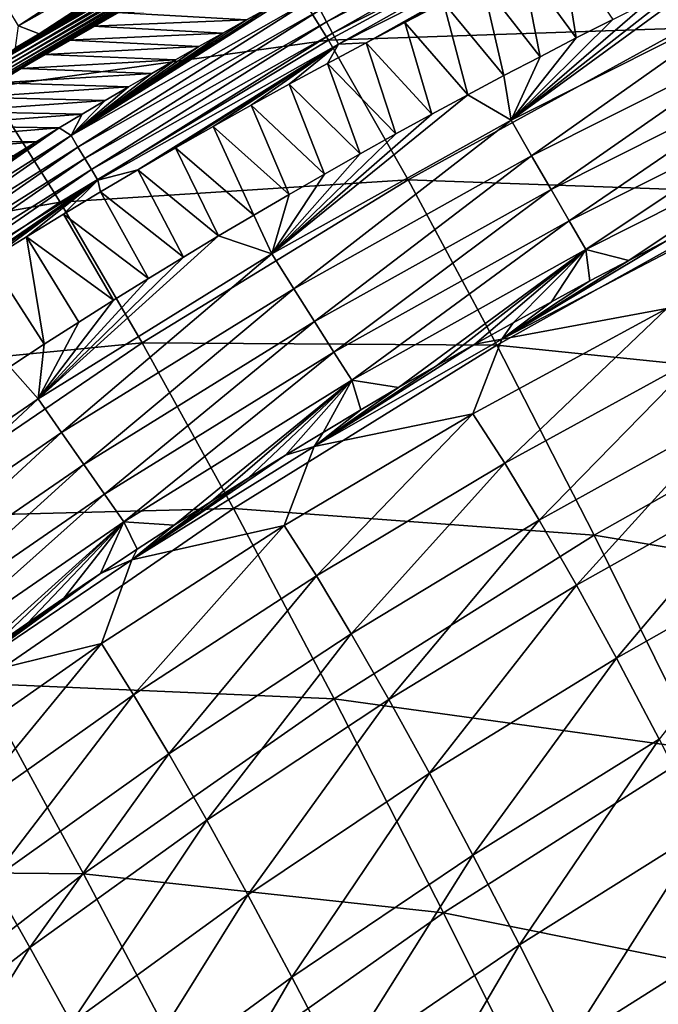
# Model space of a CAD drawing. Header units: millimetres. Extents: x -300 to 300, y -500 to 500.
# Tile 623 of 656: x -181 to -164, y 434 to 461. Entities that reach past the tile are written whole.
import ezdxf

# ---------------------------------------------------------------- set-up
doc = ezdxf.new("R2010")
doc.units = ezdxf.units.MM
doc.header["$LTSCALE"] = 81.481481
for name, color, linetype in [('20', 7, 'CONTINUOUS'), ('22', 7, 'CONTINUOUS'), ('24', 7, 'CONTINUOUS'), ('25', 7, 'CONTINUOUS'), ('28', 7, 'CONTINUOUS'), ('29', 7, 'CONTINUOUS'), ('31', 7, 'CONTINUOUS'), ('33', 7, 'CONTINUOUS')]:
    doc.layers.add(name, color=color, linetype=linetype)

msp = doc.modelspace()

# ---------------------------------------------------------------- linework, layer by layer
at = {"layer": '20', "color": 7, "linetype": 'CONTINUOUS'}
for points in [[(-172.758, 460.891, 21.439), (-165.065, 465.048, 21.524), (-174.7, 464.023, 16.342), (-172.758, 460.891, 21.439)], [(-172.758, 460.891, 21.439), (-162.936, 461.221, 26.346), (-165.065, 465.048, 21.524), (-172.758, 460.891, 21.439)], [(-162.936, 461.221, 26.346), (-155.033, 465.097, 26.446), (-165.065, 465.048, 21.524), (-162.936, 461.221, 26.346)], [(-182.161, 459.587, 16.275), (-174.7, 464.023, 16.342), (-183.873, 462.031, 10.901), (-182.161, 459.587, 16.275)], [(-182.161, 459.587, 16.275), (-172.758, 460.891, 21.439), (-174.7, 464.023, 16.342), (-182.161, 459.587, 16.275)], [(-170.559, 457.037, 26.243), (-162.936, 461.221, 26.346), (-172.758, 460.891, 21.439), (-170.559, 457.037, 26.243)], [(-170.559, 457.037, 26.243), (-160.573, 456.679, 30.882), (-162.936, 461.221, 26.346), (-170.559, 457.037, 26.243)], [(-180.169, 456.417, 21.351), (-172.758, 460.891, 21.439), (-182.161, 459.587, 16.275), (-180.169, 456.417, 21.351)], [(-180.169, 456.417, 21.351), (-170.559, 457.037, 26.243), (-172.758, 460.891, 21.439), (-180.169, 456.417, 21.351)], [(-189.338, 454.825, 16.207), (-180.169, 456.417, 21.351), (-182.161, 459.587, 16.275), (-189.338, 454.825, 16.207)], [(-177.906, 452.538, 26.137), (-170.559, 457.037, 26.243), (-180.169, 456.417, 21.351), (-177.906, 452.538, 26.137)], [(-177.906, 452.538, 26.137), (-168.113, 452.478, 30.763), (-170.559, 457.037, 26.243), (-177.906, 452.538, 26.137)], [(-168.113, 452.478, 30.763), (-160.573, 456.679, 30.882), (-170.559, 457.037, 26.243), (-168.113, 452.478, 30.763)], [(-168.113, 452.478, 30.763), (-157.984, 451.438, 35.14), (-160.573, 456.679, 30.882), (-168.113, 452.478, 30.763)], [(-187.302, 451.619, 21.261), (-180.169, 456.417, 21.351), (-189.338, 454.825, 16.207), (-187.302, 451.619, 21.261)], [(-187.302, 451.619, 21.261), (-177.906, 452.538, 26.137), (-180.169, 456.417, 21.351), (-187.302, 451.619, 21.261)], [(-184.981, 447.716, 26.027), (-177.906, 452.538, 26.137), (-187.302, 451.619, 21.261), (-184.981, 447.716, 26.027)], [(-184.981, 447.716, 26.027), (-175.382, 447.965, 30.641), (-177.906, 452.538, 26.137), (-184.981, 447.716, 26.027)], [(-175.382, 447.965, 30.641), (-168.113, 452.478, 30.763), (-177.906, 452.538, 26.137), (-175.382, 447.965, 30.641)], [(-175.382, 447.965, 30.641), (-165.427, 447.232, 35.008), (-168.113, 452.478, 30.763), (-175.382, 447.965, 30.641)], [(-165.427, 447.232, 35.008), (-157.984, 451.438, 35.14), (-168.113, 452.478, 30.763), (-165.427, 447.232, 35.008)], [(-165.427, 447.232, 35.008), (-155.177, 445.515, 39.129), (-157.984, 451.438, 35.14), (-165.427, 447.232, 35.008)], [(-182.386, 443.132, 30.514), (-175.382, 447.965, 30.641), (-184.981, 447.716, 26.027), (-182.386, 443.132, 30.514)], [(-182.386, 443.132, 30.514), (-172.606, 442.716, 34.872), (-175.382, 447.965, 30.641), (-182.386, 443.132, 30.514)], [(-172.606, 442.716, 34.872), (-165.427, 447.232, 35.008), (-175.382, 447.965, 30.641), (-172.606, 442.716, 34.872)], [(-172.606, 442.716, 34.872), (-162.51, 441.315, 38.986), (-165.427, 447.232, 35.008), (-172.606, 442.716, 34.872)], [(-162.51, 441.315, 38.986), (-155.177, 445.515, 39.129), (-165.427, 447.232, 35.008), (-162.51, 441.315, 38.986)], [(-189.127, 437.973, 30.385), (-179.525, 437.884, 34.731), (-182.386, 443.132, 30.514), (-189.127, 437.973, 30.385)], [(-179.525, 437.884, 34.731), (-172.606, 442.716, 34.872), (-182.386, 443.132, 30.514), (-179.525, 437.884, 34.731)], [(-179.525, 437.884, 34.731), (-169.586, 436.808, 38.838), (-172.606, 442.716, 34.872), (-179.525, 437.884, 34.731)], [(-169.586, 436.808, 38.838), (-162.51, 441.315, 38.986), (-172.606, 442.716, 34.872), (-169.586, 436.808, 38.838)], [(-169.586, 436.808, 38.838), (-159.372, 434.744, 42.706), (-162.51, 441.315, 38.986), (-169.586, 436.808, 38.838)], [(-186.189, 432.729, 34.587), (-179.525, 437.884, 34.731), (-189.127, 437.973, 30.385), (-186.189, 432.729, 34.587)], [(-186.189, 432.729, 34.587), (-176.409, 431.989, 38.686), (-179.525, 437.884, 34.731), (-186.189, 432.729, 34.587)], [(-176.409, 431.989, 38.686), (-169.586, 436.808, 38.838), (-179.525, 437.884, 34.731), (-176.409, 431.989, 38.686)], [(-176.409, 431.989, 38.686), (-166.333, 430.257, 42.549), (-169.586, 436.808, 38.838), (-176.409, 431.989, 38.686)], [(-166.333, 430.257, 42.549), (-159.372, 434.744, 42.706), (-169.586, 436.808, 38.838), (-166.333, 430.257, 42.549)], [(-166.333, 430.257, 42.549), (-156.021, 427.536, 46.176), (-159.372, 434.744, 42.706), (-166.333, 430.257, 42.549)]]:
    msp.add_3dface(points, dxfattribs=at)
at = {"layer": '22', "color": 7, "linetype": 'CONTINUOUS'}
for points in [[(-162.641, 455.437, 9.327), (-163.422, 453.491, 11.218), (-167.979, 452.637, 9.169), (-162.641, 455.437, 9.327)], [(-162.641, 455.437, 9.327), (-167.979, 452.637, 9.169), (-163.405, 455.371, 8.861), (-162.641, 455.437, 9.327)], [(-163.405, 455.371, 8.861), (-167.979, 452.637, 9.169), (-164.477, 454.813, 8.844), (-163.405, 455.371, 8.861)], [(-164.477, 454.813, 8.844), (-167.979, 452.637, 9.169), (-165.546, 454.247, 8.827), (-164.477, 454.813, 8.844)], [(-165.546, 454.247, 8.827), (-167.979, 452.637, 9.169), (-166.61, 453.673, 8.81), (-165.546, 454.247, 8.827)], [(-166.61, 453.673, 8.81), (-167.979, 452.637, 9.169), (-167.67, 453.092, 8.793), (-166.61, 453.673, 8.81)], [(-163.422, 453.491, 11.218), (-168.78, 450.577, 11.069), (-167.979, 452.637, 9.169), (-163.422, 453.491, 11.218)], [(-168.78, 450.577, 11.069), (-163.422, 453.491, 11.218), (-167.897, 449.215, 13.014), (-168.78, 450.577, 11.069)], [(-167.897, 449.215, 13.014), (-163.422, 453.491, 11.218), (-162.545, 452.155, 13.155), (-167.897, 449.215, 13.014)], [(-167.67, 453.092, 8.793), (-167.979, 452.637, 9.169), (-168.726, 452.503, 8.776), (-167.67, 453.092, 8.793)], [(-167.979, 452.637, 9.169), (-168.78, 450.577, 11.069), (-173.16, 449.674, 9.019), (-167.979, 452.637, 9.169)], [(-167.979, 452.637, 9.169), (-173.16, 449.674, 9.019), (-168.726, 452.503, 8.776), (-167.979, 452.637, 9.169)], [(-168.726, 452.503, 8.776), (-173.16, 449.674, 9.019), (-169.778, 451.906, 8.76), (-168.726, 452.503, 8.776)], [(-167.897, 449.215, 13.014), (-162.545, 452.155, 13.155), (-166.945, 447.642, 14.957), (-167.897, 449.215, 13.014)], [(-166.945, 447.642, 14.957), (-162.545, 452.155, 13.155), (-161.603, 450.607, 15.091), (-166.945, 447.642, 14.957)], [(-169.778, 451.906, 8.76), (-173.16, 449.674, 9.019), (-170.825, 451.302, 8.743), (-169.778, 451.906, 8.76)], [(-170.825, 451.302, 8.743), (-173.16, 449.674, 9.019), (-171.869, 450.689, 8.727), (-170.825, 451.302, 8.743)], [(-171.869, 450.689, 8.727), (-173.16, 449.674, 9.019), (-172.908, 450.068, 8.711), (-171.869, 450.689, 8.727)], [(-166.945, 447.642, 14.957), (-161.603, 450.607, 15.091), (-165.92, 445.851, 16.894), (-166.945, 447.642, 14.957)], [(-165.92, 445.851, 16.894), (-161.603, 450.607, 15.091), (-160.592, 448.84, 17.023), (-165.92, 445.851, 16.894)], [(-168.78, 450.577, 11.069), (-173.981, 447.495, 10.928), (-173.16, 449.674, 9.019), (-168.78, 450.577, 11.069)], [(-173.981, 447.495, 10.928), (-168.78, 450.577, 11.069), (-173.094, 446.106, 12.879), (-173.981, 447.495, 10.928)], [(-173.094, 446.106, 12.879), (-168.78, 450.577, 11.069), (-167.897, 449.215, 13.014), (-173.094, 446.106, 12.879)], [(-172.908, 450.068, 8.711), (-173.16, 449.674, 9.019), (-173.943, 449.439, 8.696), (-172.908, 450.068, 8.711)], [(-173.16, 449.674, 9.019), (-173.981, 447.495, 10.928), (-178.188, 446.546, 8.878), (-173.16, 449.674, 9.019)], [(-173.16, 449.674, 9.019), (-178.188, 446.546, 8.878), (-173.943, 449.439, 8.696), (-173.16, 449.674, 9.019)], [(-173.943, 449.439, 8.696), (-178.188, 446.546, 8.878), (-174.974, 448.802, 8.68), (-173.943, 449.439, 8.696)], [(-173.094, 446.106, 12.879), (-167.897, 449.215, 13.014), (-172.134, 444.507, 14.828), (-173.094, 446.106, 12.879)], [(-172.134, 444.507, 14.828), (-167.897, 449.215, 13.014), (-166.945, 447.642, 14.957), (-172.134, 444.507, 14.828)], [(-174.974, 448.802, 8.68), (-178.188, 446.546, 8.878), (-176.001, 448.157, 8.665), (-174.974, 448.802, 8.68)], [(-165.92, 445.851, 16.894), (-160.592, 448.84, 17.023), (-164.818, 443.838, 18.822), (-165.92, 445.851, 16.894)], [(-164.818, 443.838, 18.822), (-160.592, 448.84, 17.023), (-159.508, 446.847, 18.946), (-164.818, 443.838, 18.822)], [(-176.001, 448.157, 8.665), (-178.188, 446.546, 8.878), (-177.023, 447.503, 8.65), (-176.001, 448.157, 8.665)], [(-172.134, 444.507, 14.828), (-166.945, 447.642, 14.957), (-171.096, 442.692, 16.77), (-172.134, 444.507, 14.828)], [(-171.096, 442.692, 16.77), (-166.945, 447.642, 14.957), (-165.92, 445.851, 16.894), (-171.096, 442.692, 16.77)], [(-173.981, 447.495, 10.928), (-179.028, 444.239, 10.794), (-178.188, 446.546, 8.878), (-173.981, 447.495, 10.928)], [(-179.028, 444.239, 10.794), (-173.981, 447.495, 10.928), (-178.138, 442.823, 12.752), (-179.028, 444.239, 10.794)], [(-177.023, 447.503, 8.65), (-178.188, 446.546, 8.878), (-178.041, 446.841, 8.636), (-177.023, 447.503, 8.65)], [(-178.138, 442.823, 12.752), (-173.981, 447.495, 10.928), (-173.094, 446.106, 12.879), (-178.138, 442.823, 12.752)], [(-178.041, 446.841, 8.636), (-178.188, 446.546, 8.878), (-179.054, 446.17, 8.621), (-178.041, 446.841, 8.636)], [(-164.818, 443.838, 18.822), (-159.508, 446.847, 18.946), (-163.637, 441.597, 20.734), (-164.818, 443.838, 18.822)], [(-178.188, 446.546, 8.878), (-179.028, 444.239, 10.794), (-183.068, 443.248, 8.746), (-178.188, 446.546, 8.878)], [(-178.188, 446.546, 8.878), (-183.068, 443.248, 8.746), (-179.054, 446.17, 8.621), (-178.188, 446.546, 8.878)], [(-179.054, 446.17, 8.621), (-183.068, 443.248, 8.746), (-180.063, 445.491, 8.607), (-179.054, 446.17, 8.621)], [(-178.138, 442.823, 12.752), (-173.094, 446.106, 12.879), (-177.171, 441.198, 14.705), (-178.138, 442.823, 12.752)], [(-177.171, 441.198, 14.705), (-173.094, 446.106, 12.879), (-172.134, 444.507, 14.828), (-177.171, 441.198, 14.705)], [(-171.096, 442.692, 16.77), (-165.92, 445.851, 16.894), (-169.978, 440.658, 18.701), (-171.096, 442.692, 16.77)], [(-169.978, 440.658, 18.701), (-165.92, 445.851, 16.894), (-164.818, 443.838, 18.822), (-169.978, 440.658, 18.701)], [(-180.063, 445.491, 8.607), (-183.068, 443.248, 8.746), (-181.066, 444.804, 8.594), (-180.063, 445.491, 8.607)], [(-181.066, 444.804, 8.594), (-183.068, 443.248, 8.746), (-182.065, 444.108, 8.58), (-181.066, 444.804, 8.594)], [(-177.171, 441.198, 14.705), (-172.134, 444.507, 14.828), (-176.122, 439.36, 16.65), (-177.171, 441.198, 14.705)], [(-176.122, 439.36, 16.65), (-172.134, 444.507, 14.828), (-171.096, 442.692, 16.77), (-176.122, 439.36, 16.65)], [(-179.028, 444.239, 10.794), (-183.924, 440.807, 10.67), (-183.068, 443.248, 8.746), (-179.028, 444.239, 10.794)], [(-183.924, 440.807, 10.67), (-179.028, 444.239, 10.794), (-183.032, 439.362, 12.632), (-183.924, 440.807, 10.67)], [(-183.032, 439.362, 12.632), (-179.028, 444.239, 10.794), (-178.138, 442.823, 12.752), (-183.032, 439.362, 12.632)], [(-169.978, 440.658, 18.701), (-164.818, 443.838, 18.822), (-168.777, 438.399, 20.615), (-169.978, 440.658, 18.701)], [(-168.777, 438.399, 20.615), (-164.818, 443.838, 18.822), (-163.637, 441.597, 20.734), (-168.777, 438.399, 20.615)], [(-183.032, 439.362, 12.632), (-178.138, 442.823, 12.752), (-182.059, 437.711, 14.589), (-183.032, 439.362, 12.632)], [(-182.059, 437.711, 14.589), (-178.138, 442.823, 12.752), (-177.171, 441.198, 14.705), (-182.059, 437.711, 14.589)], [(-176.122, 439.36, 16.65), (-171.096, 442.692, 16.77), (-174.99, 437.304, 18.583), (-176.122, 439.36, 16.65)], [(-174.99, 437.304, 18.583), (-171.096, 442.692, 16.77), (-169.978, 440.658, 18.701), (-174.99, 437.304, 18.583)], [(-168.777, 438.399, 20.615), (-163.637, 441.597, 20.734), (-167.492, 435.918, 22.507), (-168.777, 438.399, 20.615)], [(-167.492, 435.918, 22.507), (-163.637, 441.597, 20.734), (-162.376, 439.131, 22.624), (-167.492, 435.918, 22.507)], [(-182.059, 437.711, 14.589), (-177.171, 441.198, 14.705), (-181.002, 435.849, 16.536), (-182.059, 437.711, 14.589)], [(-181.002, 435.849, 16.536), (-177.171, 441.198, 14.705), (-176.122, 439.36, 16.65), (-181.002, 435.849, 16.536)], [(-174.99, 437.304, 18.583), (-169.978, 440.658, 18.701), (-173.77, 435.028, 20.499), (-174.99, 437.304, 18.583)], [(-173.77, 435.028, 20.499), (-169.978, 440.658, 18.701), (-168.777, 438.399, 20.615), (-173.77, 435.028, 20.499)], [(-181.002, 435.849, 16.536), (-176.122, 439.36, 16.65), (-179.856, 433.773, 18.471), (-181.002, 435.849, 16.536)], [(-179.856, 433.773, 18.471), (-176.122, 439.36, 16.65), (-174.99, 437.304, 18.583), (-179.856, 433.773, 18.471)], [(-167.492, 435.918, 22.507), (-162.376, 439.131, 22.624), (-166.125, 433.216, 24.371), (-167.492, 435.918, 22.507)], [(-166.125, 433.216, 24.371), (-162.376, 439.131, 22.624), (-161.037, 436.44, 24.489), (-166.125, 433.216, 24.371)], [(-173.77, 435.028, 20.499), (-168.777, 438.399, 20.615), (-172.464, 432.532, 22.391), (-173.77, 435.028, 20.499)], [(-172.464, 432.532, 22.391), (-168.777, 438.399, 20.615), (-167.492, 435.918, 22.507), (-172.464, 432.532, 22.391)], [(-185.737, 432.158, 16.428), (-182.059, 437.711, 14.589), (-181.002, 435.849, 16.536), (-185.737, 432.158, 16.428)], [(-179.856, 433.773, 18.471), (-174.99, 437.304, 18.583), (-178.62, 431.48, 20.386), (-179.856, 433.773, 18.471)], [(-178.62, 431.48, 20.386), (-174.99, 437.304, 18.583), (-173.77, 435.028, 20.499), (-178.62, 431.48, 20.386)], [(-166.125, 433.216, 24.371), (-161.037, 436.44, 24.489), (-164.676, 430.294, 26.204), (-166.125, 433.216, 24.371)], [(-164.676, 430.294, 26.204), (-161.037, 436.44, 24.489), (-159.618, 433.527, 26.322), (-164.676, 430.294, 26.204)], [(-185.737, 432.158, 16.428), (-181.002, 435.849, 16.536), (-184.58, 430.062, 18.363), (-185.737, 432.158, 16.428)], [(-184.58, 430.062, 18.363), (-181.002, 435.849, 16.536), (-179.856, 433.773, 18.471), (-184.58, 430.062, 18.363)], [(-172.464, 432.532, 22.391), (-167.492, 435.918, 22.507), (-171.071, 429.819, 24.255), (-172.464, 432.532, 22.391)], [(-171.071, 429.819, 24.255), (-167.492, 435.918, 22.507), (-166.125, 433.216, 24.371), (-171.071, 429.819, 24.255)], [(-178.62, 431.48, 20.386), (-173.77, 435.028, 20.499), (-177.293, 428.971, 22.278), (-178.62, 431.48, 20.386)], [(-177.293, 428.971, 22.278), (-173.77, 435.028, 20.499), (-172.464, 432.532, 22.391), (-177.293, 428.971, 22.278)]]:
    msp.add_3dface(points, dxfattribs=at)
at = {"layer": '24', "color": 7, "linetype": 'CONTINUOUS'}
for points in [[(-166.342, 463.542, 1.132), (-165.923, 460.954, 2.734), (-167.428, 463.012, 1.128), (-166.342, 463.542, 1.132)], [(-164.918, 461.464, 2.73), (-165.923, 460.954, 2.734), (-166.342, 463.542, 1.132), (-164.918, 461.464, 2.73)], [(-167.428, 463.012, 1.128), (-166.925, 460.437, 2.739), (-168.51, 462.474, 1.125), (-167.428, 463.012, 1.128)], [(-165.923, 460.954, 2.734), (-166.925, 460.437, 2.739), (-167.428, 463.012, 1.128), (-165.923, 460.954, 2.734)], [(-168.51, 462.474, 1.125), (-167.924, 459.914, 2.743), (-169.586, 461.929, 1.122), (-168.51, 462.474, 1.125)], [(-166.925, 460.437, 2.739), (-167.924, 459.914, 2.743), (-168.51, 462.474, 1.125), (-166.925, 460.437, 2.739)], [(-169.586, 461.929, 1.122), (-168.919, 459.384, 2.747), (-170.658, 461.378, 1.119), (-169.586, 461.929, 1.122)], [(-167.924, 459.914, 2.743), (-168.919, 459.384, 2.747), (-169.586, 461.929, 1.122), (-167.924, 459.914, 2.743)], [(-170.658, 461.378, 1.119), (-169.911, 458.847, 2.751), (-171.725, 460.819, 1.115), (-170.658, 461.378, 1.119)], [(-168.919, 459.384, 2.747), (-169.911, 458.847, 2.751), (-170.658, 461.378, 1.119), (-168.919, 459.384, 2.747)], [(-171.725, 460.819, 1.115), (-170.9, 458.305, 2.755), (-172.786, 460.253, 1.112), (-171.725, 460.819, 1.115)], [(-169.911, 458.847, 2.751), (-170.9, 458.305, 2.755), (-171.725, 460.819, 1.115), (-169.911, 458.847, 2.751)], [(-172.786, 460.253, 1.112), (-171.886, 457.755, 2.759), (-173.843, 459.68, 1.109), (-172.786, 460.253, 1.112)], [(-170.9, 458.305, 2.755), (-171.886, 457.755, 2.759), (-172.786, 460.253, 1.112), (-170.9, 458.305, 2.755)], [(-173.843, 459.68, 1.109), (-172.868, 457.199, 2.763), (-174.895, 459.1, 1.106), (-173.843, 459.68, 1.109)], [(-171.886, 457.755, 2.759), (-172.868, 457.199, 2.763), (-173.843, 459.68, 1.109), (-171.886, 457.755, 2.759)], [(-174.895, 459.1, 1.106), (-173.847, 456.635, 2.766), (-175.941, 458.513, 1.103), (-174.895, 459.1, 1.106)], [(-172.868, 457.199, 2.763), (-173.847, 456.635, 2.766), (-174.895, 459.1, 1.106), (-172.868, 457.199, 2.763)], [(-175.941, 458.513, 1.103), (-174.822, 456.065, 2.77), (-176.983, 457.919, 1.1), (-175.941, 458.513, 1.103)], [(-173.847, 456.635, 2.766), (-174.822, 456.065, 2.77), (-175.941, 458.513, 1.103), (-173.847, 456.635, 2.766)], [(-176.983, 457.919, 1.1), (-175.794, 455.489, 2.773), (-178.019, 457.317, 1.097), (-176.983, 457.919, 1.1)], [(-174.822, 456.065, 2.77), (-175.794, 455.489, 2.773), (-176.983, 457.919, 1.1), (-174.822, 456.065, 2.77)], [(-178.019, 457.317, 1.097), (-176.763, 454.905, 2.776), (-179.05, 456.708, 1.095), (-178.019, 457.317, 1.097)], [(-175.794, 455.489, 2.773), (-176.763, 454.905, 2.776), (-178.019, 457.317, 1.097), (-175.794, 455.489, 2.773)], [(-179.05, 456.708, 1.095), (-177.728, 454.314, 2.78), (-180.077, 456.092, 1.092), (-179.05, 456.708, 1.095)], [(-176.763, 454.905, 2.776), (-177.728, 454.314, 2.78), (-179.05, 456.708, 1.095), (-176.763, 454.905, 2.776)], [(-180.077, 456.092, 1.092), (-178.69, 453.716, 2.783), (-181.098, 455.469, 1.089), (-180.077, 456.092, 1.092)], [(-177.728, 454.314, 2.78), (-178.69, 453.716, 2.783), (-180.077, 456.092, 1.092), (-177.728, 454.314, 2.78)], [(-181.098, 455.469, 1.089), (-180.603, 452.5, 2.789), (-182.113, 454.838, 1.087), (-181.098, 455.469, 1.089)], [(-179.648, 453.112, 2.786), (-180.603, 452.5, 2.789), (-181.098, 455.469, 1.089), (-179.648, 453.112, 2.786)], [(-178.69, 453.716, 2.783), (-179.648, 453.112, 2.786), (-181.098, 455.469, 1.089), (-178.69, 453.716, 2.783)], [(-180.603, 452.5, 2.789), (-181.554, 451.88, 2.791), (-182.113, 454.838, 1.087), (-180.603, 452.5, 2.789)]]:
    msp.add_3dface(points, dxfattribs=at)
at = {"layer": '25', "color": 7, "linetype": 'CONTINUOUS'}
for points in [[(-162.899, 462.465, 2.72), (-161.884, 462.957, 2.715), (-167.725, 458.688, 3.551), (-162.899, 462.465, 2.72)], [(-161.884, 462.957, 2.715), (-160.963, 462.089, 3.54), (-167.725, 458.688, 3.551), (-161.884, 462.957, 2.715)], [(-163.91, 461.968, 2.725), (-162.899, 462.465, 2.72), (-167.725, 458.688, 3.551), (-163.91, 461.968, 2.725)], [(-160.963, 462.089, 3.54), (-167.158, 457.7, 4.458), (-167.725, 458.688, 3.551), (-160.963, 462.089, 3.54)], [(-160.435, 461.078, 4.469), (-167.158, 457.7, 4.458), (-160.963, 462.089, 3.54), (-160.435, 461.078, 4.469)], [(-164.918, 461.464, 2.73), (-163.91, 461.968, 2.725), (-167.725, 458.688, 3.551), (-164.918, 461.464, 2.73)], [(-165.923, 460.954, 2.734), (-164.918, 461.464, 2.73), (-167.725, 458.688, 3.551), (-165.923, 460.954, 2.734)], [(-166.925, 460.437, 2.739), (-165.923, 460.954, 2.734), (-167.725, 458.688, 3.551), (-166.925, 460.437, 2.739)], [(-160.435, 461.078, 4.469), (-166.621, 456.772, 5.447), (-167.158, 457.7, 4.458), (-160.435, 461.078, 4.469)], [(-159.937, 460.129, 5.483), (-166.621, 456.772, 5.447), (-160.435, 461.078, 4.469), (-159.937, 460.129, 5.483)], [(-167.924, 459.914, 2.743), (-166.925, 460.437, 2.739), (-167.725, 458.688, 3.551), (-167.924, 459.914, 2.743)], [(-159.937, 460.129, 5.483), (-166.121, 455.909, 6.513), (-166.621, 456.772, 5.447), (-159.937, 460.129, 5.483)], [(-159.472, 459.25, 6.572), (-166.121, 455.909, 6.513), (-159.937, 460.129, 5.483), (-159.472, 459.25, 6.572)], [(-168.919, 459.384, 2.747), (-167.924, 459.914, 2.743), (-167.725, 458.688, 3.551), (-168.919, 459.384, 2.747)], [(-169.911, 458.847, 2.751), (-168.919, 459.384, 2.747), (-174.329, 454.995, 3.557), (-169.911, 458.847, 2.751)], [(-168.919, 459.384, 2.747), (-167.725, 458.688, 3.551), (-174.329, 454.995, 3.557), (-168.919, 459.384, 2.747)], [(-159.472, 459.25, 6.572), (-165.659, 455.119, 7.645), (-166.121, 455.909, 6.513), (-159.472, 459.25, 6.572)], [(-159.044, 458.448, 7.729), (-165.659, 455.119, 7.645), (-159.472, 459.25, 6.572), (-159.044, 458.448, 7.729)], [(-170.9, 458.305, 2.755), (-169.911, 458.847, 2.751), (-174.329, 454.995, 3.557), (-170.9, 458.305, 2.755)], [(-167.725, 458.688, 3.551), (-173.722, 454.033, 4.444), (-174.329, 454.995, 3.557), (-167.725, 458.688, 3.551)], [(-167.158, 457.7, 4.458), (-173.722, 454.033, 4.444), (-167.725, 458.688, 3.551), (-167.158, 457.7, 4.458)], [(-171.886, 457.755, 2.759), (-170.9, 458.305, 2.755), (-174.329, 454.995, 3.557), (-171.886, 457.755, 2.759)], [(-159.044, 458.448, 7.729), (-164.477, 454.813, 8.844), (-165.659, 455.119, 7.645), (-159.044, 458.448, 7.729)], [(-163.405, 455.371, 8.861), (-164.477, 454.813, 8.844), (-159.044, 458.448, 7.729), (-163.405, 455.371, 8.861)], [(-172.868, 457.199, 2.763), (-171.886, 457.755, 2.759), (-174.329, 454.995, 3.557), (-172.868, 457.199, 2.763)], [(-167.158, 457.7, 4.458), (-173.148, 453.127, 5.412), (-173.722, 454.033, 4.444), (-167.158, 457.7, 4.458)], [(-166.621, 456.772, 5.447), (-173.148, 453.127, 5.412), (-167.158, 457.7, 4.458), (-166.621, 456.772, 5.447)], [(-173.847, 456.635, 2.766), (-172.868, 457.199, 2.763), (-174.329, 454.995, 3.557), (-173.847, 456.635, 2.766)], [(-174.822, 456.065, 2.77), (-173.847, 456.635, 2.766), (-174.329, 454.995, 3.557), (-174.822, 456.065, 2.77)], [(-166.621, 456.772, 5.447), (-172.611, 452.284, 6.456), (-173.148, 453.127, 5.412), (-166.621, 456.772, 5.447)], [(-166.121, 455.909, 6.513), (-172.611, 452.284, 6.456), (-166.621, 456.772, 5.447), (-166.121, 455.909, 6.513)], [(-175.794, 455.489, 2.773), (-174.822, 456.065, 2.77), (-174.329, 454.995, 3.557), (-175.794, 455.489, 2.773)], [(-166.121, 455.909, 6.513), (-172.115, 451.509, 7.566), (-172.611, 452.284, 6.456), (-166.121, 455.909, 6.513)], [(-165.659, 455.119, 7.645), (-172.115, 451.509, 7.566), (-166.121, 455.909, 6.513), (-165.659, 455.119, 7.645)], [(-176.763, 454.905, 2.776), (-175.794, 455.489, 2.773), (-180.77, 450.995, 3.561), (-176.763, 454.905, 2.776)], [(-175.794, 455.489, 2.773), (-174.329, 454.995, 3.557), (-180.77, 450.995, 3.561), (-175.794, 455.489, 2.773)], [(-174.329, 454.995, 3.557), (-180.124, 450.062, 4.429), (-180.77, 450.995, 3.561), (-174.329, 454.995, 3.557)], [(-173.722, 454.033, 4.444), (-180.124, 450.062, 4.429), (-174.329, 454.995, 3.557), (-173.722, 454.033, 4.444)], [(-165.659, 455.119, 7.645), (-170.825, 451.302, 8.743), (-172.115, 451.509, 7.566), (-165.659, 455.119, 7.645)], [(-169.778, 451.906, 8.76), (-170.825, 451.302, 8.743), (-165.659, 455.119, 7.645), (-169.778, 451.906, 8.76)], [(-168.726, 452.503, 8.776), (-169.778, 451.906, 8.76), (-165.659, 455.119, 7.645), (-168.726, 452.503, 8.776)], [(-167.67, 453.092, 8.793), (-168.726, 452.503, 8.776), (-165.659, 455.119, 7.645), (-167.67, 453.092, 8.793)], [(-166.61, 453.673, 8.81), (-167.67, 453.092, 8.793), (-165.659, 455.119, 7.645), (-166.61, 453.673, 8.81)], [(-165.546, 454.247, 8.827), (-166.61, 453.673, 8.81), (-165.659, 455.119, 7.645), (-165.546, 454.247, 8.827)], [(-164.477, 454.813, 8.844), (-165.546, 454.247, 8.827), (-165.659, 455.119, 7.645), (-164.477, 454.813, 8.844)], [(-177.728, 454.314, 2.78), (-176.763, 454.905, 2.776), (-180.77, 450.995, 3.561), (-177.728, 454.314, 2.78)], [(-178.69, 453.716, 2.783), (-177.728, 454.314, 2.78), (-180.77, 450.995, 3.561), (-178.69, 453.716, 2.783)], [(-173.722, 454.033, 4.444), (-179.511, 449.181, 5.379), (-180.124, 450.062, 4.429), (-173.722, 454.033, 4.444)], [(-173.148, 453.127, 5.412), (-179.511, 449.181, 5.379), (-173.722, 454.033, 4.444), (-173.148, 453.127, 5.412)], [(-179.648, 453.112, 2.786), (-178.69, 453.716, 2.783), (-180.77, 450.995, 3.561), (-179.648, 453.112, 2.786)], [(-180.603, 452.5, 2.789), (-179.648, 453.112, 2.786), (-180.77, 450.995, 3.561), (-180.603, 452.5, 2.789)], [(-173.148, 453.127, 5.412), (-178.938, 448.359, 6.403), (-179.511, 449.181, 5.379), (-173.148, 453.127, 5.412)], [(-172.611, 452.284, 6.456), (-178.938, 448.359, 6.403), (-173.148, 453.127, 5.412), (-172.611, 452.284, 6.456)], [(-181.554, 451.88, 2.791), (-180.603, 452.5, 2.789), (-180.77, 450.995, 3.561), (-181.554, 451.88, 2.791)], [(-172.611, 452.284, 6.456), (-178.407, 447.602, 7.493), (-178.938, 448.359, 6.403), (-172.611, 452.284, 6.456)], [(-172.115, 451.509, 7.566), (-178.407, 447.602, 7.493), (-172.611, 452.284, 6.456), (-172.115, 451.509, 7.566)], [(-181.554, 451.88, 2.791), (-180.77, 450.995, 3.561), (-187.041, 446.674, 3.562), (-181.554, 451.88, 2.791)], [(-172.115, 451.509, 7.566), (-177.023, 447.503, 8.65), (-178.407, 447.602, 7.493), (-172.115, 451.509, 7.566)], [(-176.001, 448.157, 8.665), (-177.023, 447.503, 8.65), (-172.115, 451.509, 7.566), (-176.001, 448.157, 8.665)], [(-174.974, 448.802, 8.68), (-176.001, 448.157, 8.665), (-172.115, 451.509, 7.566), (-174.974, 448.802, 8.68)], [(-173.943, 449.439, 8.696), (-174.974, 448.802, 8.68), (-172.115, 451.509, 7.566), (-173.943, 449.439, 8.696)], [(-172.908, 450.068, 8.711), (-173.943, 449.439, 8.696), (-172.115, 451.509, 7.566), (-172.908, 450.068, 8.711)], [(-171.869, 450.689, 8.727), (-172.908, 450.068, 8.711), (-172.115, 451.509, 7.566), (-171.869, 450.689, 8.727)], [(-170.825, 451.302, 8.743), (-171.869, 450.689, 8.727), (-172.115, 451.509, 7.566), (-170.825, 451.302, 8.743)], [(-180.77, 450.995, 3.561), (-186.355, 445.772, 4.415), (-187.041, 446.674, 3.562), (-180.77, 450.995, 3.561)], [(-180.124, 450.062, 4.429), (-186.355, 445.772, 4.415), (-180.77, 450.995, 3.561), (-180.124, 450.062, 4.429)], [(-180.124, 450.062, 4.429), (-185.704, 444.918, 5.348), (-186.355, 445.772, 4.415), (-180.124, 450.062, 4.429)], [(-179.511, 449.181, 5.379), (-185.704, 444.918, 5.348), (-180.124, 450.062, 4.429), (-179.511, 449.181, 5.379)], [(-179.511, 449.181, 5.379), (-185.094, 444.12, 6.355), (-185.704, 444.918, 5.348), (-179.511, 449.181, 5.379)], [(-178.938, 448.359, 6.403), (-185.094, 444.12, 6.355), (-179.511, 449.181, 5.379), (-178.938, 448.359, 6.403)], [(-178.938, 448.359, 6.403), (-184.529, 443.384, 7.428), (-185.094, 444.12, 6.355), (-178.938, 448.359, 6.403)], [(-178.407, 447.602, 7.493), (-184.529, 443.384, 7.428), (-178.938, 448.359, 6.403), (-178.407, 447.602, 7.493)], [(-178.407, 447.602, 7.493), (-183.058, 443.405, 8.567), (-184.529, 443.384, 7.428), (-178.407, 447.602, 7.493)], [(-182.065, 444.108, 8.58), (-183.058, 443.405, 8.567), (-178.407, 447.602, 7.493), (-182.065, 444.108, 8.58)], [(-181.066, 444.804, 8.594), (-182.065, 444.108, 8.58), (-178.407, 447.602, 7.493), (-181.066, 444.804, 8.594)], [(-180.063, 445.491, 8.607), (-181.066, 444.804, 8.594), (-178.407, 447.602, 7.493), (-180.063, 445.491, 8.607)], [(-179.054, 446.17, 8.621), (-180.063, 445.491, 8.607), (-178.407, 447.602, 7.493), (-179.054, 446.17, 8.621)], [(-178.041, 446.841, 8.636), (-179.054, 446.17, 8.621), (-178.407, 447.602, 7.493), (-178.041, 446.841, 8.636)], [(-177.023, 447.503, 8.65), (-178.041, 446.841, 8.636), (-178.407, 447.602, 7.493), (-177.023, 447.503, 8.65)]]:
    msp.add_3dface(points, dxfattribs=at)
at = {"layer": '28', "color": 7, "linetype": 'CONTINUOUS'}
for points in [[(-174.775, 465.568, 0.243), (-181.319, 461.286, 0.109), (-181.583, 461.728, 0.247), (-174.775, 465.568, 0.243)], [(-174.533, 465.118, 0.107), (-181.319, 461.286, 0.109), (-174.775, 465.568, 0.243), (-174.533, 465.118, 0.107)], [(-181.319, 461.286, 0.109), (-174.533, 465.118, 0.107), (-180.746, 461.064, 0.032), (-181.319, 461.286, 0.109)], [(-180.746, 461.064, 0.032), (-174.533, 465.118, 0.107), (-180.096, 461.448, 0.032), (-180.746, 461.064, 0.032)], [(-180.096, 461.448, 0.032), (-174.533, 465.118, 0.107), (-179.441, 461.83, 0.032), (-180.096, 461.448, 0.032)], [(-181.394, 460.678, 0.032), (-181.319, 461.286, 0.109), (-180.746, 461.064, 0.032), (-181.394, 460.678, 0.032)]]:
    msp.add_3dface(points, dxfattribs=at)
at = {"layer": '29', "color": 7, "linetype": 'CONTINUOUS'}
for points in [[(-174.361, 461.817, 0.5), (-175.023, 461.453, 0.5), (-178.615, 461.659, 0.5), (-174.361, 461.817, 0.5)], [(-178.615, 461.659, 0.5), (-175.023, 461.453, 0.5), (-179.276, 461.276, 0.5), (-178.615, 461.659, 0.5)], [(-179.276, 461.276, 0.5), (-175.681, 461.087, 0.5), (-179.935, 460.89, 0.5), (-179.276, 461.276, 0.5)], [(-175.023, 461.453, 0.5), (-175.681, 461.087, 0.5), (-179.276, 461.276, 0.5), (-175.023, 461.453, 0.5)], [(-175.681, 461.087, 0.5), (-176.335, 460.719, 0.5), (-179.935, 460.89, 0.5), (-175.681, 461.087, 0.5)], [(-179.935, 460.89, 0.5), (-176.335, 460.719, 0.5), (-180.591, 460.501, 0.5), (-179.935, 460.89, 0.5)], [(-176.335, 460.719, 0.5), (-176.986, 460.349, 0.5), (-180.591, 460.501, 0.5), (-176.335, 460.719, 0.5)], [(-180.591, 460.501, 0.5), (-176.986, 460.349, 0.5), (-181.244, 460.111, 0.5), (-180.591, 460.501, 0.5)], [(-176.986, 460.349, 0.5), (-177.634, 459.977, 0.5), (-181.244, 460.111, 0.5), (-176.986, 460.349, 0.5)], [(-181.244, 460.111, 0.5), (-177.634, 459.977, 0.5), (-181.893, 459.718, 0.5), (-181.244, 460.111, 0.5)], [(-177.634, 459.977, 0.5), (-178.278, 459.603, 0.5), (-181.893, 459.718, 0.5), (-177.634, 459.977, 0.5)], [(-181.893, 459.718, 0.5), (-178.278, 459.603, 0.5), (-182.54, 459.324, 0.5), (-181.893, 459.718, 0.5)], [(-178.278, 459.603, 0.5), (-178.92, 459.227, 0.5), (-182.54, 459.324, 0.5), (-178.278, 459.603, 0.5)], [(-182.54, 459.324, 0.5), (-178.92, 459.227, 0.5), (-183.183, 458.927, 0.5), (-182.54, 459.324, 0.5)], [(-178.92, 459.227, 0.5), (-179.557, 458.85, 0.5), (-183.183, 458.927, 0.5), (-178.92, 459.227, 0.5)], [(-183.183, 458.927, 0.5), (-179.557, 458.85, 0.5), (-183.823, 458.529, 0.5), (-183.183, 458.927, 0.5)], [(-179.557, 458.85, 0.5), (-180.192, 458.47, 0.5), (-183.823, 458.529, 0.5), (-179.557, 458.85, 0.5)], [(-183.823, 458.529, 0.5), (-180.192, 458.47, 0.5), (-184.461, 458.128, 0.5), (-183.823, 458.529, 0.5)], [(-180.192, 458.47, 0.5), (-180.824, 458.088, 0.5), (-184.461, 458.128, 0.5), (-180.192, 458.47, 0.5)], [(-184.461, 458.128, 0.5), (-180.824, 458.088, 0.5), (-185.095, 457.725, 0.5), (-184.461, 458.128, 0.5)], [(-180.824, 458.088, 0.5), (-181.452, 457.705, 0.5), (-185.095, 457.725, 0.5), (-180.824, 458.088, 0.5)]]:
    msp.add_3dface(points, dxfattribs=at)
at = {"layer": '31', "color": 7, "linetype": 'CONTINUOUS'}
for points in [[(-182.039, 460.192, 0.028), (-175.441, 464.085, 0.031), (-175.259, 464.095, 0.028), (-182.039, 460.192, 0.028)], [(-182.039, 460.192, 0.028), (-175.259, 464.095, 0.028), (-181.987, 460.106, 0.042), (-182.039, 460.192, 0.028)], [(-176.117, 463.714, 0.031), (-175.441, 464.085, 0.031), (-182.039, 460.192, 0.028), (-176.117, 463.714, 0.031)], [(-181.987, 460.106, 0.042), (-175.259, 464.095, 0.028), (-175.21, 464.006, 0.042), (-181.987, 460.106, 0.042)], [(-181.987, 460.106, 0.042), (-175.21, 464.006, 0.042), (-181.935, 460.02, 0.079), (-181.987, 460.106, 0.042)], [(-181.935, 460.02, 0.079), (-175.21, 464.006, 0.042), (-175.162, 463.918, 0.079), (-181.935, 460.02, 0.079)], [(-181.935, 460.02, 0.079), (-175.162, 463.918, 0.079), (-181.886, 459.94, 0.138), (-181.935, 460.02, 0.079)], [(-181.886, 459.94, 0.138), (-175.162, 463.918, 0.079), (-175.118, 463.836, 0.138), (-181.886, 459.94, 0.138)], [(-176.789, 463.341, 0.032), (-176.117, 463.714, 0.031), (-182.039, 460.192, 0.028), (-176.789, 463.341, 0.032)], [(-181.886, 459.94, 0.138), (-175.118, 463.836, 0.138), (-181.846, 459.874, 0.216), (-181.886, 459.94, 0.138)], [(-181.846, 459.874, 0.216), (-175.118, 463.836, 0.138), (-175.08, 463.768, 0.216), (-181.846, 459.874, 0.216)], [(-181.846, 459.874, 0.216), (-175.08, 463.768, 0.216), (-181.816, 459.824, 0.307), (-181.846, 459.874, 0.216)], [(-181.816, 459.824, 0.307), (-175.08, 463.768, 0.216), (-175.053, 463.717, 0.307), (-181.816, 459.824, 0.307)], [(-181.816, 459.824, 0.307), (-175.053, 463.717, 0.307), (-181.798, 459.794, 0.404), (-181.816, 459.824, 0.307)], [(-181.798, 459.794, 0.404), (-175.053, 463.717, 0.307), (-175.036, 463.686, 0.404), (-181.798, 459.794, 0.404)], [(-181.244, 460.111, 0.5), (-181.798, 459.794, 0.404), (-175.036, 463.686, 0.404), (-181.244, 460.111, 0.5)], [(-180.591, 460.501, 0.5), (-181.244, 460.111, 0.5), (-175.036, 463.686, 0.404), (-180.591, 460.501, 0.5)], [(-179.935, 460.89, 0.5), (-180.591, 460.501, 0.5), (-175.036, 463.686, 0.404), (-179.935, 460.89, 0.5)], [(-179.276, 461.276, 0.5), (-179.935, 460.89, 0.5), (-175.036, 463.686, 0.404), (-179.276, 461.276, 0.5)], [(-178.615, 461.659, 0.5), (-179.276, 461.276, 0.5), (-175.036, 463.686, 0.404), (-178.615, 461.659, 0.5)], [(-177.457, 462.966, 0.032), (-176.789, 463.341, 0.032), (-182.039, 460.192, 0.028), (-177.457, 462.966, 0.032)], [(-178.122, 462.589, 0.032), (-177.457, 462.966, 0.032), (-182.039, 460.192, 0.028), (-178.122, 462.589, 0.032)], [(-178.784, 462.211, 0.032), (-178.122, 462.589, 0.032), (-182.039, 460.192, 0.028), (-178.784, 462.211, 0.032)], [(-179.441, 461.83, 0.032), (-178.784, 462.211, 0.032), (-182.039, 460.192, 0.028), (-179.441, 461.83, 0.032)], [(-180.096, 461.448, 0.032), (-179.441, 461.83, 0.032), (-182.039, 460.192, 0.028), (-180.096, 461.448, 0.032)], [(-180.746, 461.064, 0.032), (-180.096, 461.448, 0.032), (-182.039, 460.192, 0.028), (-180.746, 461.064, 0.032)], [(-181.394, 460.678, 0.032), (-180.746, 461.064, 0.032), (-182.039, 460.192, 0.028), (-181.394, 460.678, 0.032)], [(-181.244, 460.111, 0.5), (-181.893, 459.718, 0.5), (-181.798, 459.794, 0.404), (-181.244, 460.111, 0.5)]]:
    msp.add_3dface(points, dxfattribs=at)
at = {"layer": '33', "color": 7, "linetype": 'CONTINUOUS'}
for points in [[(-172.995, 461.728, 0.567), (-166.12, 465.224, 0.57), (-172.819, 461.402, 0.654), (-172.995, 461.728, 0.567)], [(-172.819, 461.402, 0.654), (-166.12, 465.224, 0.57), (-165.956, 464.884, 0.66), (-172.819, 461.402, 0.654)], [(-172.819, 461.402, 0.654), (-165.956, 464.884, 0.66), (-172.648, 461.084, 0.776), (-172.819, 461.402, 0.654)], [(-172.648, 461.084, 0.776), (-165.956, 464.884, 0.66), (-165.797, 464.555, 0.786), (-172.648, 461.084, 0.776)], [(-172.648, 461.084, 0.776), (-165.797, 464.555, 0.786), (-172.484, 460.78, 0.931), (-172.648, 461.084, 0.776)], [(-172.484, 460.78, 0.931), (-165.797, 464.555, 0.786), (-165.644, 464.239, 0.946), (-172.484, 460.78, 0.931)], [(-171.725, 460.819, 1.115), (-172.484, 460.78, 0.931), (-165.644, 464.239, 0.946), (-171.725, 460.819, 1.115)], [(-170.658, 461.378, 1.119), (-171.725, 460.819, 1.115), (-165.644, 464.239, 0.946), (-170.658, 461.378, 1.119)], [(-169.586, 461.929, 1.122), (-170.658, 461.378, 1.119), (-165.644, 464.239, 0.946), (-169.586, 461.929, 1.122)], [(-174.361, 461.817, 0.5), (-173.697, 462.179, 0.5), (-179.865, 458.259, 0.515), (-174.361, 461.817, 0.5)], [(-179.865, 458.259, 0.515), (-173.697, 462.179, 0.5), (-173.173, 462.058, 0.516), (-179.865, 458.259, 0.515)], [(-179.865, 458.259, 0.515), (-173.173, 462.058, 0.516), (-179.675, 457.942, 0.565), (-179.865, 458.259, 0.515)], [(-179.675, 457.942, 0.565), (-173.173, 462.058, 0.516), (-172.995, 461.728, 0.567), (-179.675, 457.942, 0.565)], [(-175.023, 461.453, 0.5), (-174.361, 461.817, 0.5), (-179.865, 458.259, 0.515), (-175.023, 461.453, 0.5)], [(-179.675, 457.942, 0.565), (-172.995, 461.728, 0.567), (-179.487, 457.629, 0.65), (-179.675, 457.942, 0.565)], [(-179.487, 457.629, 0.65), (-172.995, 461.728, 0.567), (-172.819, 461.402, 0.654), (-179.487, 457.629, 0.65)], [(-175.681, 461.087, 0.5), (-175.023, 461.453, 0.5), (-179.865, 458.259, 0.515), (-175.681, 461.087, 0.5)], [(-179.487, 457.629, 0.65), (-172.819, 461.402, 0.654), (-179.304, 457.324, 0.768), (-179.487, 457.629, 0.65)], [(-179.304, 457.324, 0.768), (-172.819, 461.402, 0.654), (-172.648, 461.084, 0.776), (-179.304, 457.324, 0.768)], [(-176.335, 460.719, 0.5), (-175.681, 461.087, 0.5), (-179.865, 458.259, 0.515), (-176.335, 460.719, 0.5)], [(-179.304, 457.324, 0.768), (-172.648, 461.084, 0.776), (-179.129, 457.032, 0.918), (-179.304, 457.324, 0.768)], [(-179.129, 457.032, 0.918), (-172.648, 461.084, 0.776), (-172.484, 460.78, 0.931), (-179.129, 457.032, 0.918)], [(-176.986, 460.349, 0.5), (-176.335, 460.719, 0.5), (-179.865, 458.259, 0.515), (-176.986, 460.349, 0.5)], [(-178.019, 457.317, 1.097), (-179.129, 457.032, 0.918), (-172.484, 460.78, 0.931), (-178.019, 457.317, 1.097)], [(-176.983, 457.919, 1.1), (-178.019, 457.317, 1.097), (-172.484, 460.78, 0.931), (-176.983, 457.919, 1.1)], [(-175.941, 458.513, 1.103), (-176.983, 457.919, 1.1), (-172.484, 460.78, 0.931), (-175.941, 458.513, 1.103)], [(-174.895, 459.1, 1.106), (-175.941, 458.513, 1.103), (-172.484, 460.78, 0.931), (-174.895, 459.1, 1.106)], [(-173.843, 459.68, 1.109), (-174.895, 459.1, 1.106), (-172.484, 460.78, 0.931), (-173.843, 459.68, 1.109)], [(-172.786, 460.253, 1.112), (-173.843, 459.68, 1.109), (-172.484, 460.78, 0.931), (-172.786, 460.253, 1.112)], [(-171.725, 460.819, 1.115), (-172.786, 460.253, 1.112), (-172.484, 460.78, 0.931), (-171.725, 460.819, 1.115)], [(-177.634, 459.977, 0.5), (-176.986, 460.349, 0.5), (-179.865, 458.259, 0.515), (-177.634, 459.977, 0.5)], [(-178.278, 459.603, 0.5), (-177.634, 459.977, 0.5), (-179.865, 458.259, 0.515), (-178.278, 459.603, 0.5)], [(-178.92, 459.227, 0.5), (-178.278, 459.603, 0.5), (-179.865, 458.259, 0.515), (-178.92, 459.227, 0.5)], [(-179.557, 458.85, 0.5), (-178.92, 459.227, 0.5), (-179.865, 458.259, 0.515), (-179.557, 458.85, 0.5)], [(-180.192, 458.47, 0.5), (-179.557, 458.85, 0.5), (-179.865, 458.259, 0.515), (-180.192, 458.47, 0.5)], [(-180.824, 458.088, 0.5), (-180.192, 458.47, 0.5), (-186.356, 454.161, 0.515), (-180.824, 458.088, 0.5)], [(-186.356, 454.161, 0.515), (-180.192, 458.47, 0.5), (-179.865, 458.259, 0.515), (-186.356, 454.161, 0.515)], [(-186.356, 454.161, 0.515), (-179.865, 458.259, 0.515), (-186.154, 453.858, 0.563), (-186.356, 454.161, 0.515)], [(-186.154, 453.858, 0.563), (-179.865, 458.259, 0.515), (-179.675, 457.942, 0.565), (-186.154, 453.858, 0.563)], [(-181.452, 457.705, 0.5), (-180.824, 458.088, 0.5), (-186.356, 454.161, 0.515), (-181.452, 457.705, 0.5)], [(-186.154, 453.858, 0.563), (-179.675, 457.942, 0.565), (-185.954, 453.558, 0.645), (-186.154, 453.858, 0.563)], [(-185.954, 453.558, 0.645), (-179.675, 457.942, 0.565), (-179.487, 457.629, 0.65), (-185.954, 453.558, 0.645)], [(-185.954, 453.558, 0.645), (-179.487, 457.629, 0.65), (-185.76, 453.267, 0.76), (-185.954, 453.558, 0.645)], [(-185.76, 453.267, 0.76), (-179.487, 457.629, 0.65), (-179.304, 457.324, 0.768), (-185.76, 453.267, 0.76)], [(-185.76, 453.267, 0.76), (-179.304, 457.324, 0.768), (-185.573, 452.986, 0.906), (-185.76, 453.267, 0.76)], [(-185.573, 452.986, 0.906), (-179.304, 457.324, 0.768), (-179.129, 457.032, 0.918), (-185.573, 452.986, 0.906)], [(-178.019, 457.317, 1.097), (-179.05, 456.708, 1.095), (-179.129, 457.032, 0.918), (-178.019, 457.317, 1.097)], [(-185.13, 452.901, 1.079), (-185.573, 452.986, 0.906), (-179.129, 457.032, 0.918), (-185.13, 452.901, 1.079)], [(-184.129, 453.554, 1.081), (-185.13, 452.901, 1.079), (-179.129, 457.032, 0.918), (-184.129, 453.554, 1.081)], [(-183.124, 454.2, 1.084), (-184.129, 453.554, 1.081), (-179.129, 457.032, 0.918), (-183.124, 454.2, 1.084)], [(-182.113, 454.838, 1.087), (-183.124, 454.2, 1.084), (-179.129, 457.032, 0.918), (-182.113, 454.838, 1.087)], [(-181.098, 455.469, 1.089), (-182.113, 454.838, 1.087), (-179.129, 457.032, 0.918), (-181.098, 455.469, 1.089)], [(-180.077, 456.092, 1.092), (-181.098, 455.469, 1.089), (-179.129, 457.032, 0.918), (-180.077, 456.092, 1.092)], [(-179.05, 456.708, 1.095), (-180.077, 456.092, 1.092), (-179.129, 457.032, 0.918), (-179.05, 456.708, 1.095)]]:
    msp.add_3dface(points, dxfattribs=at)

doc.saveas('drawing.dxf')
